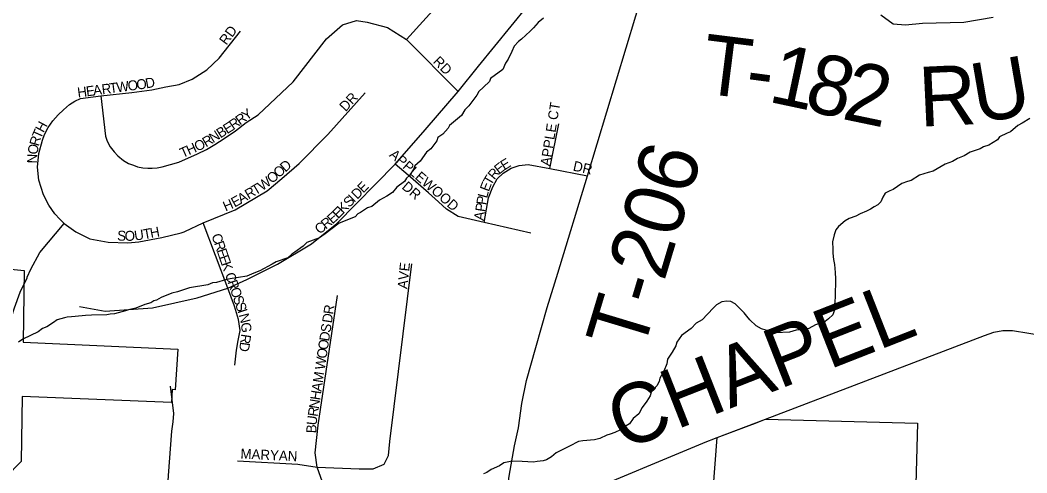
# Model space of a CAD drawing. Extents: x 1310247 to 1664935, y 235267 to 584339.
# Drawn here: x 1479257 to 1484317, y 381064 to 383338 of the extents above; entities that cross this region are included whole.
import ezdxf

# ---------------------------------------------------------------- set-up
doc = ezdxf.new("R2010")
doc.units = 0
for name, color, linetype in [('GM_X_City_Street', 7, 'Continuous'), ('GM_X_Corporation', 7, 'Continuous'), ('GM_X_County_Road', 7, 'Continuous'), ('GM_X_County_Road_Text', 7, 'Continuous'), ('GM_X_Minor_River', 7, 'Continuous'), ('GM_X_Township_Road', 7, 'Continuous'), ('GM_X_Township_Road_Text', 7, 'Continuous'), ('GM_X_Township_Subdivision', 7, 'Continuous'), ('GM_X_Township_Subdivision_Text', 7, 'Continuous')]:
    doc.layers.add(name, color=color, linetype=linetype)

msp = doc.modelspace()

# ---------------------------------------------------------------- linework, layer by layer
at = {"layer": 'GM_X_City_Street'}
msp.add_lwpolyline([(1478566.8, 381655.1), (1478584.5, 381660.3), (1478644.9, 381668.1), (1478707.2, 381660.3), (1478785.2, 381644.7), (1478859.2, 381627.2), (1478917.7, 381617.4), (1478978.1, 381613.5), (1479046, 381630.4), (1479106.2, 381666.5), (1479151.1, 381713.5), (1479188.6, 381779.2), (1479212, 381841.6), (1479229.5, 381892.2), (1479256.8, 381972.1), (1479291.9, 382044.2), (1479293.5, 382047.8)], dxfattribs=at)
at = {"layer": 'GM_X_Corporation'}
for points in [[(1478510.6, 382157.4), (1479278.2, 382081.3), (1479272.1, 381720.8), (1480050.1, 381685.7), (1480036.9, 381481.2), (1480021.9, 381482.1), (1480017.7, 381417.3), (1479267.6, 381447.7), (1479262.1, 381121.7), (1479185.2, 381042.2)], [(1482691.6, 380337), (1482760.1, 381242.5), (1483004.2, 381333.7), (1483768.2, 381313.2), (1483749.5, 380635.9)]]:
    msp.add_lwpolyline(points, dxfattribs=at)
at = {"layer": 'GM_X_County_Road'}
for points in [[(1482934.2, 381307.5), (1482939.4, 381309.5), (1483004.2, 381333.7), (1484104.3, 381754.3), (1484150.8, 381771.1), (1484197.1, 381779.9), (1484245, 381778.6), (1484326.8, 381766.5), (1485128.8, 381630.5), (1485337.9, 381592.8), (1485432, 381583.4), (1485573, 381607.5), (1485729.6, 381656.9), (1485850.2, 381690.8), (1486044.7, 381739.4), (1486106.8, 381741.8), (1486182.6, 381733.8), (1486258.9, 381719), (1486338, 381679.5), (1486420.5, 381621.8)], [(1482688.2, 381212.7), (1482691.7, 381214.2), (1482760.1, 381242.5), (1482934.2, 381307.5)], [(1481957.2, 380910.5), (1482042, 380944.5), (1482053.5, 380949.3), (1482688.2, 381212.7)]]:
    msp.add_lwpolyline(points, dxfattribs=at)
at = {"layer": 'GM_X_Minor_River'}
for points in [[(1481888, 383347), (1481861.5, 383325.4), (1481837, 383299.7), (1481820.6, 383281.9), (1481777.8, 383242.5), (1481761.6, 383230.7), (1481741.1, 383207), (1481728.6, 383181.1), (1481709.9, 383141.3), (1481697.5, 383121.4), (1481682.9, 383089.5), (1481621.9, 383044.4), (1481615.7, 383030.5), (1481587.1, 383000.8), (1481562.6, 382979.2), (1481552.3, 382961.3), (1481513.3, 382907.8), (1481492.8, 382888), (1481476.3, 382858.2), (1481415.2, 382809.1), (1481409, 382795.1), (1481382.4, 382765.5), (1481356, 382747.9), (1481351.7, 382731.9), (1481320.9, 382692.2), (1481300.6, 382674.5), (1481267.7, 382628.9), (1481241.2, 382605.3), (1481236.9, 382591.3), (1481214.3, 382557.6), (1481200, 382543.8), (1481189.7, 382527.9), (1481151.1, 382498.4), (1481128.6, 382472.7), (1481100.1, 382453.1), (1481063.7, 382433.7), (1481025, 382402.2), (1481002.8, 382394.6), (1480968.3, 382371.1), (1480954.1, 382365.3), (1480941.8, 382349.5), (1480861, 382318.8), (1480789.8, 382263.8), (1480761.4, 382244.2), (1480698.8, 382221.2), (1480680.4, 382203.5), (1480637.7, 382172.1), (1480623.5, 382162.3), (1480603.1, 382144.5), (1480544.6, 382123.5), (1480524.3, 382111.8), (1480461.5, 382078.8), (1480431.2, 382067.2), (1480396.8, 382051.8), (1480312.3, 382039.2), (1480290.1, 382033.6)], [(1484332.5, 382844.1), (1484293.9, 382820.7), (1484271.7, 382809), (1484235, 382777.5), (1484218.8, 382769.8), (1484180.4, 382752.4), (1484170.1, 382736.5), (1484125.5, 382709.2), (1484099.2, 382701.6), (1484083, 382691.9), (1484032.5, 382674.7), (1484002.1, 382657.1), (1483967.8, 382643.7), (1483943.4, 382628), (1483907.1, 382614.6), (1483846.3, 382579.6), (1483822, 382572), (1483777.7, 382558.7), (1483735.1, 382533.3), (1483716.9, 382527.6), (1483688.6, 382518.1), (1483646, 382486.7), (1483627.8, 382481), (1483605.5, 382469.3), (1483593.2, 382449.5), (1483582.7, 382425.5), (1483568.4, 382409.7), (1483550.2, 382400), (1483531.9, 382388.3), (1483511.7, 382378.6), (1483479.3, 382365.1), (1483457, 382353.5), (1483424.7, 382342), (1483404.5, 382330.3), (1483369.9, 382300.8), (1483357.5, 382284.9), (1483349.1, 382259), (1483340.5, 382225), (1483341.8, 382186.8), (1483341.5, 382166.7), (1483345, 382136.5), (1483350.6, 382110.3), (1483353.9, 382070.1), (1483355.4, 382038), (1483353.9, 381947.6), (1483351.5, 381925.5), (1483349, 381895.5), (1483348.7, 381877.4), (1483342.3, 381857.4), (1483319.9, 381837.8), (1483303.6, 381824), (1483255.1, 381806.8), (1483220.7, 381789.3), (1483196.6, 381785.7), (1483158.3, 381780.3), (1483124.1, 381770.9), (1483055.8, 381768.1), (1483005.8, 381781), (1482983.8, 381787.4), (1482956, 381802), (1482924.4, 381832.6), (1482910.6, 381851), (1482896.8, 381867.3), (1482873.2, 381891.8), (1482851.4, 381912.3), (1482829.6, 381924.7), (1482809.5, 381927), (1482783.4, 381923.5), (1482757, 381907.9), (1482740.7, 381892.1), (1482685.5, 381832.8), (1482655.1, 381815.3), (1482630.6, 381789.6), (1482581.8, 381754.3), (1482557.2, 381720.6), (1482552.8, 381702.6), (1482534.2, 381670.8), (1482511.6, 381635.1), (1482507.1, 381611), (1482492.5, 381575.1), (1482471.8, 381539.4), (1482469.5, 381523.3), (1482457.1, 381501.5), (1482428.5, 381469.8), (1482424.2, 381451.8), (1482407.6, 381424), (1482383, 381392.3), (1482366.4, 381360.5)], [(1480290.1, 382033.6), (1480243.7, 382020.3), (1480223.6, 382018.7), (1480201.4, 382009), (1480108.8, 381992.6), (1480048.2, 381973.5), (1480020, 381966), (1479965.4, 381944.9), (1479943.1, 381931.2), (1479929, 381927.4), (1479914.8, 381917.6), (1479884.6, 381910.1), (1479838.1, 381890.9), (1479801.8, 381883.5), (1479787.7, 381877.7), (1479731.2, 381862.6), (1479709.1, 381861), (1479693, 381857.3), (1479616.7, 381856.6), (1479586.6, 381855.1), (1479568.5, 381853.4), (1479516.2, 381848.3), (1479494.1, 381846.7), (1479480, 381842.9), (1479443.7, 381833.5), (1479425.4, 381819.8), (1479390.9, 381798.3), (1479370.6, 381788.6), (1479348.3, 381773), (1479271.4, 381736.1), (1479249.1, 381720.5)], [(1482366.4, 381360.5), (1482337.9, 381336.9), (1482319.4, 381311.1), (1482295.1, 381295.5), (1482274.7, 381279.7), (1482246.4, 381266.2), (1482222.2, 381258.6), (1482206, 381252.8), (1482171.6, 381237.4), (1482143.4, 381229.8), (1482085.1, 381224.8), (1482063, 381221.2), (1482018.4, 381197.9), (1481992.1, 381184.3), (1481951.6, 381164.9), (1481927.2, 381145.3), (1481902.9, 381129.6), (1481886.7, 381123.9), (1481856.5, 381120.4), (1481838.4, 381118.7), (1481780.3, 381121.7), (1481730.1, 381122.6), (1481687.8, 381115.3), (1481667.5, 381099.6), (1481625, 381080.3), (1481602.7, 381066.6), (1481586.5, 381058.9)]]:
    msp.add_lwpolyline(points, dxfattribs=at)
at = {"layer": 'GM_X_Township_Road'}
for points in [[(1481685.6, 380833.3), (1481688.2, 380848.6), (1481714.8, 381046.8), (1481741.5, 381199.4), (1481761.6, 381289.7), (1481779.2, 381412.6), (1481801.7, 381527.9), (1481849.4, 381693.5), (1481907, 381894.1), (1481960.1, 382067.5), (1482108.3, 382556.7), (1482400.3, 383521.1)], [(1483582.5, 383364.8), (1483645.1, 383318.8), (1483707.8, 383315), (1483793.2, 383323.2), (1484001.2, 383327.9), (1484148.5, 383352.5)], [(1479293.5, 382047.8), (1479311.4, 382087.1), (1479355.6, 382171.2), (1479479.3, 382316.6)], [(1480020.6, 381443.5), (1480013, 381499.5)], [(1480255.1, 380491), (1480152.4, 380705.8), (1480047, 380874.1), (1480024.9, 380923.5), (1480007.8, 380961.9), (1480000.2, 380994.3), (1480002.7, 381051.3), (1480020.6, 381272.9), (1480026.6, 381319.7), (1480030, 381362.3), (1480022.3, 381431.4), (1480020.6, 381443.5)]]:
    msp.add_lwpolyline(points, dxfattribs=at)
at = {"layer": 'GM_X_Township_Subdivision'}
for points in [[(1481198.7, 383240.4), (1481512.1, 383587.5)], [(1479556, 381899.7), (1479685.4, 381876.7), (1479923.3, 381893.4), (1480146.6, 381943.5), (1480301, 381991.5), (1480397, 382035.4), (1480551.5, 382112.6), (1480722.6, 382214.8), (1480849.9, 382317.1), (1481142.5, 382613.7), (1481292.3, 382786.6), (1481459.2, 382978.7), (1481561.5, 383105.9), (1481807.1, 383408.6)], [(1479663.3, 382957.4), (1479685.7, 382755.9), (1479695.4, 382729.4), (1479710.2, 382702.3), (1479729.4, 382676.7), (1479748.1, 382656), (1479777.1, 382632.8), (1479802.7, 382618.6), (1479826.4, 382608.7), (1479847.1, 382600.8), (1479874.1, 382595.4), (1479898.8, 382593.9), (1479921.4, 382593.9), (1479945.6, 382596.4), (1479971.2, 382601.8), (1480054.8, 382623.8), (1480148.7, 382666.6), (1480194.6, 382687.5), (1480235.3, 382712.6), (1480283.3, 382743.9), (1480339.7, 382782.4), (1480393.9, 382823.2), (1480454.4, 382862.8), (1480630, 383027.9), (1480796.6, 383243.5), (1480877.6, 383313.8), (1480948, 383336.7), (1481001.5, 383327.5), (1481103.9, 383301.6), (1481198.7, 383240.4), (1481459.2, 382978.7)], [(1479479.3, 382316.6), (1479456.5, 382339), (1479432.3, 382365.3), (1479401, 382408.6), (1479374.1, 382461.1), (1479352, 382534.5), (1479345.4, 382600.2), (1479350.7, 382667.4), (1479369.1, 382735.7), (1479380.4, 382762.8), (1479398.6, 382798.2), (1479422.3, 382832.7), (1479447.9, 382862.3), (1479474.5, 382887.8), (1479506, 382913.5), (1479532.6, 382931.2), (1479560.1, 382943.5), (1479663.3, 382957.4), (1479818.6, 382975.1), (1479919.7, 382987.3), (1479990.4, 383003.1), (1480057.4, 383014.1), (1480122, 383040.9), (1480196.3, 383088.4), (1480257.2, 383146.9), (1480364.4, 383282.1)], [(1479479.3, 382316.6), (1479537.2, 382275.4), (1479608.2, 382239.9), (1479699, 382222.1), (1479799.1, 382219), (1479854.5, 382224.2), (1479970.3, 382246.1), (1480066.6, 382269.2), (1480081.5, 382274.8), (1480084.6, 382276.3), (1480177.7, 382319.2), (1480338.6, 382385.9), (1480499.3, 382479.8), (1480572.3, 382542.4), (1480660, 382617.6), (1480804, 382763.7), (1480991.8, 382972.4)], [(1481919.5, 382593.1), (1481964.3, 382816.4)], [(1481824.7, 382268.5), (1481588.9, 382320.7), (1481458.2, 382350.9), (1481400, 382387.9), (1481360.7, 382424.9), (1481310.1, 382470.3), (1481208.1, 382559.4), (1481142.5, 382613.7)], [(1481588.9, 382320.7), (1481611.6, 382445.3), (1481632.8, 382500.5), (1481655.4, 382541.3), (1481685.7, 382569.3), (1481725.7, 382595), (1481765.8, 382608.2), (1481810.4, 382612), (1481919.5, 382593.1), (1482108.3, 382556.7)], [(1480336.5, 381605.4), (1480344.9, 381680.6), (1480353.2, 381728.6), (1480363.6, 381778.7), (1480355.3, 381835), (1480334.4, 381901.8), (1480301, 381991.5), (1480177.7, 382319.2)], [(1480350, 381124), (1480652.3, 381107.4), (1480750.5, 381092.2), (1480962.1, 381084.7), (1481031.6, 381084.7), (1481087.5, 381107.4), (1481108.7, 381151.2), (1481116.3, 381222.2), (1481226.6, 382114)], [(1480952.2, 380502.7), (1480900.8, 380662.7), (1480812.1, 380918.9), (1480750.5, 381092.2), (1480739.9, 381164.8), (1480756.1, 381304.4), (1480851.8, 381955.3)]]:
    msp.add_lwpolyline(points, dxfattribs=at)

# ---------------------------------------------------------------- texts
at = {"layer": 'GM_X_County_Road_Text'}
msp.add_text('CHAPEL', height=300, rotation=21.4425, dxfattribs=at).set_placement((1482285, 381174.1))
at = {"layer": 'GM_X_Township_Road_Text'}
for s, rotation, p in [('T', 352.85, (1482672.5, 382972.5)), ('1', 347.9899, (1483010.7, 382929.6)), ('8', 345.7353, (1483188.4, 382891.9)), ('U', 9.7644, (1484065.7, 382818.2)), ('2', 348.2392, (1483381.4, 382843.1)), ('R', 2.6353, (1483779.7, 382802.5)), ('-', 352.4848, (1482894.7, 382944.7)), ('T-206', 73.2221, (1482384.5, 381658.9))]:
    msp.add_text(s, height=300, rotation=rotation, dxfattribs=at).set_placement(p)
at = {"layer": 'GM_X_Township_Subdivision_Text'}
for s, rotation, p in [('RD', 53.7411, (1480294.2, 383209)), ('RD', 315, (1481329.3, 383126.5)), ('O', 7.5614, (1479801.2, 382982.4)), ('O', 7.5878, (1479844.9, 382988.2)), ('D', 10.5554, (1479891.3, 382994.5)), ('H', 7.5831, (1479548.2, 382948.8)), ('E', 7.5621, (1479591.8, 382954.6)), ('A', 7.5878, (1479626.8, 382959.2)), ('R', 7.5738, (1479670.4, 382965)), ('T', 7.5739, (1479709.6, 382970.3)), ('W', 7.5927, (1479744.5, 382974.9)), ('DR', 47.1199, (1480893.3, 382875.5)), ('Y', 36.322, (1480394.4, 382831.5)), ('APPLE CT', 80.8392, (1481920.5, 382602.2)), ('R', 35.0105, (1480329, 382784.7)), ('R', 36.2224, (1480362.4, 382808.1)), ('T', 65.7324, (1479360.7, 382738.2)), ('H', 61.8221, (1479374.8, 382769.5)), ('N', 32.4685, (1480226.9, 382719.4)), ('B', 32.501, (1480264, 382743)), ('E', 32.7908, (1480297.7, 382764.4)), ('R', 74.2081, (1479350.6, 382701.9)), ('O', 24.9133, (1480146.7, 382677.1)), ('R', 30.7988, (1480191.5, 382698.3)), ('O', 79.5388, (1479342.9, 382659.8)), ('T', 24.0596, (1480073.6, 382644.5)), ('H', 24.0623, (1480105.8, 382658.8)), ('APPLEWOOD', 319.1835, (1481108.9, 382656.1)), ('N', 88.5575, (1479342, 382617.9)), ('D', 40.8431, (1480589.9, 382572)), ('E', 32.3182, (1481691, 382582.2)), ('DR', 347.4673, (1482032.9, 382582.8)), ('O', 40.8384, (1480556.6, 382543.2)), ('R', 49.728, (1481640.7, 382532.9)), ('E', 38.1434, (1481664.4, 382561.2)), ('W', 36.283, (1480473.8, 382477.9)), ('O', 40.859, (1480523.3, 382514.5)), ('E', 45.734, (1480982.3, 382466.5)), ('DR', 319.4051, (1481172.2, 382494.8)), ('E', 69.041, (1481612.7, 382473.4)), ('T', 59.8891, (1481624.4, 382504.3)), ('R', 30.8356, (1480405.2, 382436.7)), ('T', 30.8594, (1480439.3, 382457)), ('D', 45.7573, (1480951.6, 382435)), ('H', 23.2302, (1480289.8, 382376.3)), ('E', 29.1851, (1480335.3, 382396.2)), ('A', 30.7792, (1480367.4, 382414.1)), ('K', 45.7641, (1480881, 382362.5)), ('S', 45.734, (1480911.7, 382394)), ('I', 45.7456, (1480936.3, 382419.2)), ('P', 81.1396, (1481598.9, 382407.3)), ('L', 74.9102, (1481604, 382440.7)), ('E', 41.1284, (1480826.5, 382311.3)), ('E', 45.2257, (1480855.8, 382337.1)), ('P', 81.1777, (1481593.5, 382372.5)), ('R', 38.4002, (1480793.5, 382285.1)), ('A', 81.1558, (1481586.7, 382329)), ('S', 356.3368, (1479743.9, 382231.6)), ('O', 0.4545, (1479783, 382229.3)), ('U', 8.4316, (1479834.5, 382230.2)), ('T', 10.3731, (1479879.9, 382237)), ('H', 10.7984, (1479914.9, 382243.4)), ('C', 38.4095, (1480762.4, 382260.4)), ('C', 289.0264, (1480218.2, 382256.3)), ('R', 289.0236, (1480231.1, 382218.9)), ('E', 289.0377, (1480244, 382181.5)), ('E', 289.0399, (1480255.5, 382148.2)), ('K', 289.0363, (1480267, 382114.9)), ('AVE', 84.0895, (1481203.3, 381985.6)), ('C', 289.0236, (1480285.7, 382060.8)), ('R', 289.0236, (1480298.6, 382023.4)), ('O', 289.0329, (1480311.5, 381985.9)), ('S', 289.031, (1480325.8, 381944.3)), ('S', 289.031, (1480337.3, 381911.1)), ('I', 289.0156, (1480348.8, 381877.8)), ('R', 81.2723, (1480830.5, 381857.5)), ('N', 284.6724, (1480355.7, 381857.9)), ('D', 81.2887, (1480823.9, 381814)), ('G', 276.1978, (1480366.5, 381817.3)), ('D', 81.2957, (1480809.9, 381722.7)), ('S', 81.296, (1480816.5, 381766.2)), ('D', 262.5762, (1480363.6, 381723.5)), ('R', 261.2723, (1480369.8, 381763.9)), ('O', 81.2957, (1480803.2, 381679.2)), ('O', 81.2957, (1480796.5, 381635.7)), ('W', 81.273, (1480787.9, 381579.2)), ('M', 81.2774, (1480777.8, 381513.9)), ('H', 81.2957, (1480764.5, 381426.9)), ('A', 81.2957, (1480771.2, 381470.4)), ('N', 81.2887, (1480757.9, 381383.4)), ('R', 81.3203, (1480751.9, 381344.3)), ('U', 82.9888, (1480746.6, 381301)), ('B', 88.4453, (1480745.6, 381262.7)), ('MARYAN', 357.2278, (1480363.9, 381136.1))]:
    msp.add_text(s, height=50, rotation=rotation, dxfattribs=at).set_placement(p)

doc.saveas('drawing.dxf')
